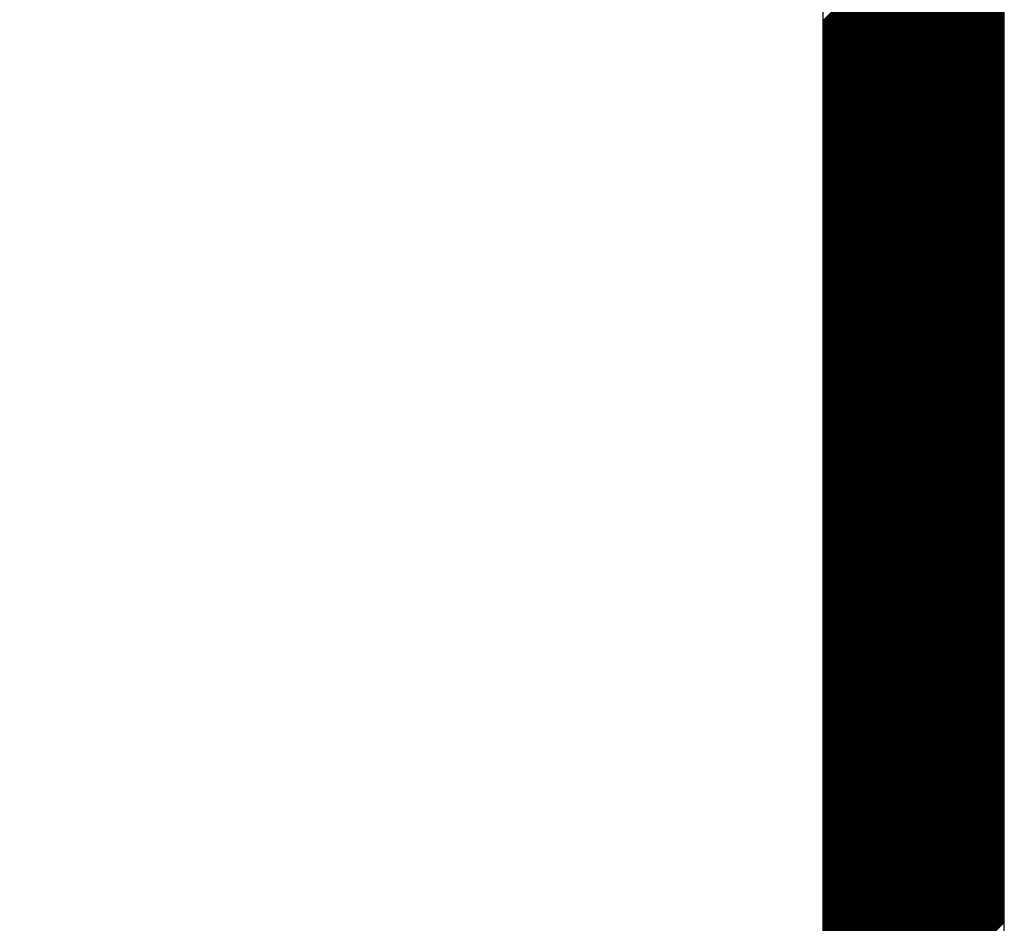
# Model space of a CAD drawing. Extents: x 3940905 to 4145695, y 925352 to 1109797.
# Tile 275 of 656: x 3980327 to 3980463, y 1098763 to 1098888. Entities that reach past the tile are written whole.
import ezdxf

# ---------------------------------------------------------------- set-up
doc = ezdxf.new("R2010")
doc.units = 0
doc.header["$LTSCALE"] = 750
doc.header["$MEASUREMENT"] = 0
doc.layers.add('CKD Equipments', color=252, linetype='CONTINUOUS', lineweight=0)

msp = doc.modelspace()

# ---------------------------------------------------------------- linework, layer by layer
at = {"layer": 'CKD Equipments', "lineweight": -2, "ltscale": 0.2}
for p, q in [((3980462.62, 1098638.33), (3980462.62, 1099123.33)), ((3980462.62, 1098638.33), (3980462.62, 1099123.33)), ((3980437.62, 1098749.46), (3980437.62, 1099098.33))]:
    msp.add_line(p, q, dxfattribs=at)
at = {"layer": 'CKD Equipments', "color": 43, "linetype": 'Continuous', "lineweight": -2, "ltscale": 0.2}
for p, q in [((3980437.62, 1098887.73), (3980462.62, 1098912.73)), ((3980437.62, 1098887.56), (3980462.62, 1098912.56)), ((3980437.62, 1098887.38), (3980462.62, 1098912.38)), ((3980437.62, 1098887.2), (3980462.62, 1098912.2)), ((3980437.62, 1098887.03), (3980462.62, 1098912.03)), ((3980437.62, 1098886.85), (3980462.62, 1098911.85)), ((3980437.62, 1098886.67), (3980462.62, 1098911.67)), ((3980437.62, 1098886.49), (3980462.62, 1098911.49)), ((3980437.62, 1098886.32), (3980462.62, 1098911.32)), ((3980437.62, 1098886.14), (3980462.62, 1098911.14)), ((3980437.62, 1098885.96), (3980462.62, 1098910.96)), ((3980437.62, 1098885.79), (3980462.62, 1098910.79)), ((3980437.62, 1098885.61), (3980462.62, 1098910.61)), ((3980437.62, 1098885.43), (3980462.62, 1098910.43)), ((3980437.62, 1098885.26), (3980462.62, 1098910.26)), ((3980437.62, 1098885.08), (3980462.62, 1098910.08)), ((3980437.62, 1098884.9), (3980462.62, 1098909.9)), ((3980437.62, 1098884.73), (3980462.62, 1098909.73)), ((3980437.62, 1098884.55), (3980462.62, 1098909.55)), ((3980437.62, 1098884.37), (3980462.62, 1098909.37)), ((3980437.62, 1098884.2), (3980462.62, 1098909.2)), ((3980437.62, 1098884.02), (3980462.62, 1098909.02)), ((3980437.62, 1098883.84), (3980462.62, 1098908.84)), ((3980437.62, 1098883.67), (3980462.62, 1098908.67)), ((3980437.62, 1098883.49), (3980462.62, 1098908.49)), ((3980437.62, 1098883.31), (3980462.62, 1098908.31)), ((3980437.62, 1098883.14), (3980462.62, 1098908.14)), ((3980437.62, 1098882.96), (3980462.62, 1098907.96)), ((3980437.62, 1098882.78), (3980462.62, 1098907.78)), ((3980437.62, 1098882.61), (3980462.62, 1098907.61)), ((3980437.62, 1098882.43), (3980462.62, 1098907.43)), ((3980437.62, 1098882.25), (3980462.62, 1098907.25)), ((3980437.62, 1098882.08), (3980462.62, 1098907.08)), ((3980437.62, 1098881.9), (3980462.62, 1098906.9)), ((3980437.62, 1098881.72), (3980462.62, 1098906.72)), ((3980437.62, 1098881.55), (3980462.62, 1098906.55)), ((3980437.62, 1098881.37), (3980462.62, 1098906.37)), ((3980437.62, 1098881.19), (3980462.62, 1098906.19)), ((3980437.62, 1098881.01), (3980462.62, 1098906.01)), ((3980437.62, 1098880.84), (3980462.62, 1098905.84)), ((3980437.62, 1098880.66), (3980462.62, 1098905.66)), ((3980437.62, 1098880.48), (3980462.62, 1098905.48)), ((3980437.62, 1098880.31), (3980462.62, 1098905.31)), ((3980437.62, 1098880.13), (3980462.62, 1098905.13)), ((3980437.62, 1098879.95), (3980462.62, 1098904.95)), ((3980437.62, 1098879.78), (3980462.62, 1098904.78)), ((3980437.62, 1098879.6), (3980462.62, 1098904.6)), ((3980437.62, 1098879.42), (3980462.62, 1098904.42)), ((3980437.62, 1098879.25), (3980462.62, 1098904.25)), ((3980437.62, 1098879.07), (3980462.62, 1098904.07)), ((3980437.62, 1098878.89), (3980462.62, 1098903.89)), ((3980437.62, 1098878.72), (3980462.62, 1098903.72)), ((3980437.62, 1098878.54), (3980462.62, 1098903.54)), ((3980437.62, 1098878.36), (3980462.62, 1098903.36)), ((3980437.62, 1098878.19), (3980462.62, 1098903.19)), ((3980437.62, 1098878.01), (3980462.62, 1098903.01)), ((3980437.62, 1098877.83), (3980462.62, 1098902.83)), ((3980437.62, 1098877.66), (3980462.62, 1098902.66)), ((3980437.62, 1098877.48), (3980462.62, 1098902.48)), ((3980437.62, 1098877.3), (3980462.62, 1098902.3)), ((3980437.62, 1098877.13), (3980462.62, 1098902.13)), ((3980437.62, 1098876.95), (3980462.62, 1098901.95)), ((3980437.62, 1098876.77), (3980462.62, 1098901.77)), ((3980437.62, 1098876.6), (3980462.62, 1098901.6)), ((3980437.62, 1098876.42), (3980462.62, 1098901.42)), ((3980437.62, 1098876.24), (3980462.62, 1098901.24)), ((3980437.62, 1098876.07), (3980462.62, 1098901.07)), ((3980437.62, 1098875.89), (3980462.62, 1098900.89)), ((3980437.62, 1098875.71), (3980462.62, 1098900.71)), ((3980437.62, 1098875.53), (3980462.62, 1098900.53)), ((3980437.62, 1098875.36), (3980462.62, 1098900.36)), ((3980437.62, 1098875.18), (3980462.62, 1098900.18)), ((3980437.62, 1098875), (3980462.62, 1098900)), ((3980437.62, 1098874.83), (3980462.62, 1098899.83)), ((3980437.62, 1098874.65), (3980462.62, 1098899.65)), ((3980437.62, 1098874.47), (3980462.62, 1098899.47)), ((3980437.62, 1098874.3), (3980462.62, 1098899.3)), ((3980437.62, 1098874.12), (3980462.62, 1098899.12)), ((3980437.62, 1098873.94), (3980462.62, 1098898.94)), ((3980437.62, 1098873.77), (3980462.62, 1098898.77)), ((3980437.62, 1098873.59), (3980462.62, 1098898.59)), ((3980437.62, 1098873.41), (3980462.62, 1098898.41)), ((3980437.62, 1098873.24), (3980462.62, 1098898.24)), ((3980437.62, 1098873.06), (3980462.62, 1098898.06)), ((3980437.62, 1098872.88), (3980462.62, 1098897.88)), ((3980437.62, 1098872.71), (3980462.62, 1098897.71)), ((3980437.62, 1098872.53), (3980462.62, 1098897.53)), ((3980437.62, 1098872.35), (3980462.62, 1098897.35)), ((3980437.62, 1098872.18), (3980462.62, 1098897.18)), ((3980437.62, 1098872), (3980462.62, 1098897)), ((3980437.62, 1098871.82), (3980462.62, 1098896.82)), ((3980437.62, 1098871.65), (3980462.62, 1098896.65)), ((3980437.62, 1098871.47), (3980462.62, 1098896.47)), ((3980437.62, 1098871.29), (3980462.62, 1098896.29)), ((3980437.62, 1098871.12), (3980462.62, 1098896.12)), ((3980437.62, 1098870.94), (3980462.62, 1098895.94)), ((3980437.62, 1098870.76), (3980462.62, 1098895.76)), ((3980437.62, 1098870.59), (3980462.62, 1098895.59)), ((3980437.62, 1098870.41), (3980462.62, 1098895.41)), ((3980437.62, 1098870.23), (3980462.62, 1098895.23)), ((3980437.62, 1098870.05), (3980462.62, 1098895.05)), ((3980437.62, 1098869.88), (3980462.62, 1098894.88)), ((3980437.62, 1098869.7), (3980462.62, 1098894.7)), ((3980437.62, 1098869.52), (3980462.62, 1098894.52)), ((3980437.62, 1098869.35), (3980462.62, 1098894.35)), ((3980437.62, 1098869.17), (3980462.62, 1098894.17)), ((3980437.62, 1098868.99), (3980462.62, 1098893.99)), ((3980437.62, 1098868.82), (3980462.62, 1098893.82)), ((3980437.62, 1098868.64), (3980462.62, 1098893.64)), ((3980437.62, 1098868.46), (3980462.62, 1098893.46)), ((3980437.62, 1098868.29), (3980462.62, 1098893.29)), ((3980437.62, 1098868.11), (3980462.62, 1098893.11)), ((3980437.62, 1098867.93), (3980462.62, 1098892.93)), ((3980437.62, 1098867.76), (3980462.62, 1098892.76)), ((3980437.62, 1098867.58), (3980462.62, 1098892.58)), ((3980437.62, 1098867.4), (3980462.62, 1098892.4)), ((3980437.62, 1098867.23), (3980462.62, 1098892.23)), ((3980437.62, 1098867.05), (3980462.62, 1098892.05)), ((3980437.62, 1098866.87), (3980462.62, 1098891.87)), ((3980437.62, 1098866.7), (3980462.62, 1098891.7)), ((3980437.62, 1098866.52), (3980462.62, 1098891.52)), ((3980437.62, 1098866.34), (3980462.62, 1098891.34)), ((3980437.62, 1098866.17), (3980462.62, 1098891.17)), ((3980437.62, 1098865.99), (3980462.62, 1098890.99)), ((3980437.62, 1098865.81), (3980462.62, 1098890.81)), ((3980437.62, 1098865.64), (3980462.62, 1098890.64)), ((3980437.62, 1098865.46), (3980462.62, 1098890.46)), ((3980437.62, 1098865.28), (3980462.62, 1098890.28)), ((3980437.62, 1098865.1), (3980462.62, 1098890.1)), ((3980437.62, 1098864.93), (3980462.62, 1098889.93)), ((3980437.62, 1098864.75), (3980462.62, 1098889.75)), ((3980437.62, 1098864.57), (3980462.62, 1098889.57)), ((3980437.62, 1098864.4), (3980462.62, 1098889.4)), ((3980437.62, 1098864.22), (3980462.62, 1098889.22)), ((3980437.62, 1098864.04), (3980462.62, 1098889.04)), ((3980437.62, 1098863.87), (3980462.62, 1098888.87)), ((3980437.62, 1098863.69), (3980462.62, 1098888.69)), ((3980437.62, 1098863.51), (3980462.62, 1098888.51)), ((3980437.62, 1098863.34), (3980462.62, 1098888.34)), ((3980437.62, 1098863.16), (3980462.62, 1098888.16)), ((3980437.62, 1098862.98), (3980462.62, 1098887.98)), ((3980437.62, 1098862.81), (3980462.62, 1098887.81)), ((3980437.62, 1098862.63), (3980462.62, 1098887.63)), ((3980437.62, 1098862.45), (3980462.62, 1098887.45)), ((3980437.62, 1098862.28), (3980462.62, 1098887.28)), ((3980437.62, 1098862.1), (3980462.62, 1098887.1)), ((3980437.62, 1098861.92), (3980462.62, 1098886.92)), ((3980437.62, 1098861.75), (3980462.62, 1098886.75)), ((3980437.62, 1098861.57), (3980462.62, 1098886.57)), ((3980437.62, 1098861.39), (3980462.62, 1098886.39)), ((3980437.62, 1098861.22), (3980462.62, 1098886.22)), ((3980437.62, 1098861.04), (3980462.62, 1098886.04)), ((3980437.62, 1098860.86), (3980462.62, 1098885.86)), ((3980437.62, 1098860.69), (3980462.62, 1098885.69)), ((3980437.62, 1098860.51), (3980462.62, 1098885.51)), ((3980437.62, 1098860.33), (3980462.62, 1098885.33)), ((3980437.62, 1098860.16), (3980462.62, 1098885.16)), ((3980437.62, 1098859.98), (3980462.62, 1098884.98)), ((3980437.62, 1098859.8), (3980462.62, 1098884.8)), ((3980437.62, 1098859.62), (3980462.62, 1098884.62)), ((3980437.62, 1098859.45), (3980462.62, 1098884.45)), ((3980437.62, 1098859.27), (3980462.62, 1098884.27)), ((3980437.62, 1098859.09), (3980462.62, 1098884.09)), ((3980437.62, 1098858.92), (3980462.62, 1098883.92)), ((3980437.62, 1098858.74), (3980462.62, 1098883.74)), ((3980437.62, 1098858.56), (3980462.62, 1098883.56)), ((3980437.62, 1098858.39), (3980462.62, 1098883.39)), ((3980437.62, 1098858.21), (3980462.62, 1098883.21)), ((3980437.62, 1098858.03), (3980462.62, 1098883.03)), ((3980437.62, 1098857.86), (3980462.62, 1098882.86)), ((3980437.62, 1098857.68), (3980462.62, 1098882.68)), ((3980437.62, 1098857.5), (3980462.62, 1098882.5)), ((3980437.62, 1098857.33), (3980462.62, 1098882.33)), ((3980437.62, 1098857.15), (3980462.62, 1098882.15)), ((3980437.62, 1098856.97), (3980462.62, 1098881.97)), ((3980437.62, 1098856.8), (3980462.62, 1098881.8)), ((3980437.62, 1098856.62), (3980462.62, 1098881.62)), ((3980437.62, 1098856.44), (3980462.62, 1098881.44)), ((3980437.62, 1098856.27), (3980462.62, 1098881.27)), ((3980437.62, 1098856.09), (3980462.62, 1098881.09)), ((3980437.62, 1098855.91), (3980462.62, 1098880.91)), ((3980437.62, 1098855.74), (3980462.62, 1098880.74)), ((3980437.62, 1098855.56), (3980462.62, 1098880.56)), ((3980437.62, 1098855.38), (3980462.62, 1098880.38)), ((3980437.62, 1098855.21), (3980462.62, 1098880.21)), ((3980437.62, 1098855.03), (3980462.62, 1098880.03)), ((3980437.62, 1098854.85), (3980462.62, 1098879.85)), ((3980437.62, 1098854.68), (3980462.62, 1098879.68)), ((3980437.62, 1098854.5), (3980462.62, 1098879.5)), ((3980437.62, 1098854.32), (3980462.62, 1098879.32)), ((3980437.62, 1098854.14), (3980462.62, 1098879.14)), ((3980437.62, 1098853.97), (3980462.62, 1098878.97)), ((3980437.62, 1098853.79), (3980462.62, 1098878.79)), ((3980437.62, 1098853.61), (3980462.62, 1098878.61)), ((3980437.62, 1098853.44), (3980462.62, 1098878.44)), ((3980437.62, 1098853.26), (3980462.62, 1098878.26)), ((3980437.62, 1098853.08), (3980462.62, 1098878.08)), ((3980437.62, 1098852.91), (3980462.62, 1098877.91)), ((3980437.62, 1098852.73), (3980462.62, 1098877.73)), ((3980437.62, 1098852.55), (3980462.62, 1098877.55)), ((3980437.62, 1098852.38), (3980462.62, 1098877.38)), ((3980437.62, 1098852.2), (3980462.62, 1098877.2)), ((3980437.62, 1098852.02), (3980462.62, 1098877.02)), ((3980437.62, 1098851.85), (3980462.62, 1098876.85)), ((3980437.62, 1098851.67), (3980462.62, 1098876.67)), ((3980437.62, 1098851.49), (3980462.62, 1098876.49)), ((3980437.62, 1098851.32), (3980462.62, 1098876.32)), ((3980437.62, 1098851.14), (3980462.62, 1098876.14)), ((3980437.62, 1098850.96), (3980462.62, 1098875.96)), ((3980437.62, 1098850.79), (3980462.62, 1098875.79)), ((3980437.62, 1098850.61), (3980462.62, 1098875.61)), ((3980437.62, 1098850.43), (3980462.62, 1098875.43)), ((3980437.62, 1098850.26), (3980462.62, 1098875.26)), ((3980437.62, 1098850.08), (3980462.62, 1098875.08)), ((3980437.62, 1098849.9), (3980462.62, 1098874.9)), ((3980437.62, 1098849.73), (3980462.62, 1098874.73)), ((3980437.62, 1098849.55), (3980462.62, 1098874.55)), ((3980437.62, 1098849.37), (3980462.62, 1098874.37)), ((3980437.62, 1098849.2), (3980462.62, 1098874.2)), ((3980437.62, 1098849.02), (3980462.62, 1098874.02)), ((3980437.62, 1098848.84), (3980462.62, 1098873.84)), ((3980437.62, 1098848.66), (3980462.62, 1098873.66)), ((3980437.62, 1098848.49), (3980462.62, 1098873.49)), ((3980437.62, 1098848.31), (3980462.62, 1098873.31)), ((3980437.62, 1098848.13), (3980462.62, 1098873.13)), ((3980437.62, 1098847.96), (3980462.62, 1098872.96)), ((3980437.62, 1098847.78), (3980462.62, 1098872.78)), ((3980437.62, 1098847.6), (3980462.62, 1098872.6)), ((3980437.62, 1098847.43), (3980462.62, 1098872.43)), ((3980437.62, 1098847.25), (3980462.62, 1098872.25)), ((3980437.62, 1098847.07), (3980462.62, 1098872.07)), ((3980437.62, 1098846.9), (3980462.62, 1098871.9)), ((3980437.62, 1098846.72), (3980462.62, 1098871.72)), ((3980437.62, 1098846.54), (3980462.62, 1098871.54)), ((3980437.62, 1098846.37), (3980462.62, 1098871.37)), ((3980437.62, 1098846.19), (3980462.62, 1098871.19)), ((3980437.62, 1098846.01), (3980462.62, 1098871.01)), ((3980437.62, 1098845.84), (3980462.62, 1098870.84)), ((3980437.62, 1098845.66), (3980462.62, 1098870.66)), ((3980437.62, 1098845.48), (3980462.62, 1098870.48)), ((3980437.62, 1098845.31), (3980462.62, 1098870.31)), ((3980437.62, 1098845.13), (3980462.62, 1098870.13)), ((3980437.62, 1098844.95), (3980462.62, 1098869.95)), ((3980437.62, 1098844.78), (3980462.62, 1098869.78)), ((3980437.62, 1098844.6), (3980462.62, 1098869.6)), ((3980437.62, 1098844.42), (3980462.62, 1098869.42)), ((3980437.62, 1098844.25), (3980462.62, 1098869.25)), ((3980437.62, 1098844.07), (3980462.62, 1098869.07)), ((3980437.62, 1098843.89), (3980462.62, 1098868.89)), ((3980437.62, 1098843.71), (3980462.62, 1098868.71)), ((3980437.62, 1098843.54), (3980462.62, 1098868.54)), ((3980437.62, 1098843.36), (3980462.62, 1098868.36)), ((3980437.62, 1098843.18), (3980462.62, 1098868.18)), ((3980437.62, 1098843.01), (3980462.62, 1098868.01)), ((3980437.62, 1098842.83), (3980462.62, 1098867.83)), ((3980437.62, 1098842.65), (3980462.62, 1098867.65)), ((3980437.62, 1098842.48), (3980462.62, 1098867.48)), ((3980437.62, 1098842.3), (3980462.62, 1098867.3)), ((3980437.62, 1098842.12), (3980462.62, 1098867.12)), ((3980437.62, 1098841.95), (3980462.62, 1098866.95)), ((3980437.62, 1098841.77), (3980462.62, 1098866.77)), ((3980437.62, 1098841.59), (3980462.62, 1098866.59)), ((3980437.62, 1098841.42), (3980462.62, 1098866.42)), ((3980437.62, 1098841.24), (3980462.62, 1098866.24)), ((3980437.62, 1098841.06), (3980462.62, 1098866.06)), ((3980437.62, 1098840.89), (3980462.62, 1098865.89)), ((3980437.62, 1098840.71), (3980462.62, 1098865.71)), ((3980437.62, 1098840.53), (3980462.62, 1098865.53)), ((3980437.62, 1098840.36), (3980462.62, 1098865.36)), ((3980437.62, 1098840.18), (3980462.62, 1098865.18)), ((3980437.62, 1098840), (3980462.62, 1098865)), ((3980437.62, 1098839.83), (3980462.62, 1098864.83)), ((3980437.62, 1098839.65), (3980462.62, 1098864.65)), ((3980437.62, 1098839.47), (3980462.62, 1098864.47)), ((3980437.62, 1098839.3), (3980462.62, 1098864.3)), ((3980437.62, 1098839.12), (3980462.62, 1098864.12)), ((3980437.62, 1098838.94), (3980462.62, 1098863.94)), ((3980437.62, 1098838.77), (3980462.62, 1098863.77)), ((3980437.62, 1098838.59), (3980462.62, 1098863.59)), ((3980437.62, 1098838.41), (3980462.62, 1098863.41)), ((3980437.62, 1098838.23), (3980462.62, 1098863.23)), ((3980437.62, 1098838.06), (3980462.62, 1098863.06)), ((3980437.62, 1098837.88), (3980462.62, 1098862.88)), ((3980437.62, 1098837.7), (3980462.62, 1098862.7)), ((3980437.62, 1098837.53), (3980462.62, 1098862.53)), ((3980437.62, 1098837.35), (3980462.62, 1098862.35)), ((3980437.62, 1098837.17), (3980462.62, 1098862.17)), ((3980437.62, 1098837), (3980462.62, 1098862)), ((3980437.62, 1098836.82), (3980462.62, 1098861.82)), ((3980437.62, 1098836.64), (3980462.62, 1098861.64)), ((3980437.62, 1098836.47), (3980462.62, 1098861.47)), ((3980437.62, 1098836.29), (3980462.62, 1098861.29)), ((3980437.62, 1098836.11), (3980462.62, 1098861.11)), ((3980437.62, 1098835.94), (3980462.62, 1098860.94)), ((3980437.62, 1098835.76), (3980462.62, 1098860.76)), ((3980437.62, 1098835.58), (3980462.62, 1098860.58)), ((3980437.62, 1098835.41), (3980462.62, 1098860.41)), ((3980437.62, 1098835.23), (3980462.62, 1098860.23)), ((3980437.62, 1098835.05), (3980462.62, 1098860.05)), ((3980437.62, 1098834.88), (3980462.62, 1098859.88)), ((3980437.62, 1098834.7), (3980462.62, 1098859.7)), ((3980437.62, 1098834.52), (3980462.62, 1098859.52)), ((3980437.62, 1098834.35), (3980462.62, 1098859.35)), ((3980437.62, 1098834.17), (3980462.62, 1098859.17)), ((3980437.62, 1098833.99), (3980462.62, 1098858.99)), ((3980437.62, 1098833.82), (3980462.62, 1098858.82)), ((3980437.62, 1098833.64), (3980462.62, 1098858.64)), ((3980437.62, 1098833.46), (3980462.62, 1098858.46)), ((3980437.62, 1098833.29), (3980462.62, 1098858.29)), ((3980437.62, 1098833.11), (3980462.62, 1098858.11)), ((3980437.62, 1098832.93), (3980462.62, 1098857.93)), ((3980437.62, 1098832.75), (3980462.62, 1098857.75)), ((3980437.62, 1098832.58), (3980462.62, 1098857.58)), ((3980437.62, 1098832.4), (3980462.62, 1098857.4)), ((3980437.62, 1098832.22), (3980462.62, 1098857.22)), ((3980437.62, 1098832.05), (3980462.62, 1098857.05)), ((3980437.62, 1098831.87), (3980462.62, 1098856.87)), ((3980437.62, 1098831.69), (3980462.62, 1098856.69)), ((3980437.62, 1098831.52), (3980462.62, 1098856.52)), ((3980437.62, 1098831.34), (3980462.62, 1098856.34)), ((3980437.62, 1098831.16), (3980462.62, 1098856.16)), ((3980437.62, 1098830.99), (3980462.62, 1098855.99)), ((3980437.62, 1098830.81), (3980462.62, 1098855.81)), ((3980437.62, 1098830.63), (3980462.62, 1098855.63)), ((3980437.62, 1098830.46), (3980462.62, 1098855.46)), ((3980437.62, 1098830.28), (3980462.62, 1098855.28)), ((3980437.62, 1098830.1), (3980462.62, 1098855.1)), ((3980437.62, 1098829.93), (3980462.62, 1098854.93)), ((3980437.62, 1098829.75), (3980462.62, 1098854.75)), ((3980437.62, 1098829.57), (3980462.62, 1098854.57)), ((3980437.62, 1098829.4), (3980462.62, 1098854.4)), ((3980437.62, 1098829.22), (3980462.62, 1098854.22)), ((3980437.62, 1098829.04), (3980462.62, 1098854.04)), ((3980437.62, 1098828.87), (3980462.62, 1098853.87)), ((3980437.62, 1098828.69), (3980462.62, 1098853.69)), ((3980437.62, 1098828.51), (3980462.62, 1098853.51)), ((3980437.62, 1098828.34), (3980462.62, 1098853.34)), ((3980437.62, 1098828.16), (3980462.62, 1098853.16)), ((3980437.62, 1098827.98), (3980462.62, 1098852.98)), ((3980437.62, 1098827.81), (3980462.62, 1098852.81)), ((3980437.62, 1098827.63), (3980462.62, 1098852.63)), ((3980437.62, 1098827.45), (3980462.62, 1098852.45)), ((3980437.62, 1098827.27), (3980462.62, 1098852.27)), ((3980437.62, 1098827.1), (3980462.62, 1098852.1)), ((3980437.62, 1098826.92), (3980462.62, 1098851.92)), ((3980437.62, 1098826.74), (3980462.62, 1098851.74)), ((3980437.62, 1098826.57), (3980462.62, 1098851.57)), ((3980437.62, 1098826.39), (3980462.62, 1098851.39)), ((3980437.62, 1098826.21), (3980462.62, 1098851.21)), ((3980437.62, 1098826.04), (3980462.62, 1098851.04)), ((3980437.62, 1098825.86), (3980462.62, 1098850.86)), ((3980437.62, 1098825.68), (3980462.62, 1098850.68)), ((3980437.62, 1098825.51), (3980462.62, 1098850.51)), ((3980437.62, 1098825.33), (3980462.62, 1098850.33)), ((3980437.62, 1098825.15), (3980462.62, 1098850.15)), ((3980437.62, 1098824.98), (3980462.62, 1098849.98)), ((3980437.62, 1098824.8), (3980462.62, 1098849.8)), ((3980437.62, 1098824.62), (3980462.62, 1098849.62)), ((3980437.62, 1098824.45), (3980462.62, 1098849.45)), ((3980437.62, 1098824.27), (3980462.62, 1098849.27)), ((3980437.62, 1098824.09), (3980462.62, 1098849.09)), ((3980437.62, 1098823.92), (3980462.62, 1098848.92)), ((3980437.62, 1098823.74), (3980462.62, 1098848.74)), ((3980437.62, 1098823.56), (3980462.62, 1098848.56)), ((3980437.62, 1098823.39), (3980462.62, 1098848.39)), ((3980437.62, 1098823.21), (3980462.62, 1098848.21)), ((3980437.62, 1098823.03), (3980462.62, 1098848.03)), ((3980437.62, 1098822.86), (3980462.62, 1098847.86)), ((3980437.62, 1098822.68), (3980462.62, 1098847.68)), ((3980437.62, 1098822.5), (3980462.62, 1098847.5)), ((3980437.62, 1098822.32), (3980462.62, 1098847.32)), ((3980437.62, 1098822.15), (3980462.62, 1098847.15)), ((3980437.62, 1098821.97), (3980462.62, 1098846.97)), ((3980437.62, 1098821.79), (3980462.62, 1098846.79)), ((3980437.62, 1098821.62), (3980462.62, 1098846.62)), ((3980437.62, 1098821.44), (3980462.62, 1098846.44)), ((3980437.62, 1098821.26), (3980462.62, 1098846.26)), ((3980437.62, 1098821.09), (3980462.62, 1098846.09)), ((3980437.62, 1098820.91), (3980462.62, 1098845.91)), ((3980437.62, 1098820.73), (3980462.62, 1098845.73)), ((3980437.62, 1098820.56), (3980462.62, 1098845.56)), ((3980437.62, 1098820.38), (3980462.62, 1098845.38)), ((3980437.62, 1098820.2), (3980462.62, 1098845.2)), ((3980437.62, 1098820.03), (3980462.62, 1098845.03)), ((3980437.62, 1098819.85), (3980462.62, 1098844.85)), ((3980437.62, 1098819.67), (3980462.62, 1098844.67)), ((3980437.62, 1098819.5), (3980462.62, 1098844.5)), ((3980437.62, 1098819.32), (3980462.62, 1098844.32)), ((3980437.62, 1098819.14), (3980462.62, 1098844.14)), ((3980437.62, 1098818.97), (3980462.62, 1098843.97)), ((3980437.62, 1098818.79), (3980462.62, 1098843.79)), ((3980437.62, 1098818.61), (3980462.62, 1098843.61)), ((3980437.62, 1098818.44), (3980462.62, 1098843.44)), ((3980437.62, 1098818.26), (3980462.62, 1098843.26)), ((3980437.62, 1098818.08), (3980462.62, 1098843.08)), ((3980437.62, 1098817.91), (3980462.62, 1098842.91)), ((3980437.62, 1098817.73), (3980462.62, 1098842.73)), ((3980437.62, 1098817.55), (3980462.62, 1098842.55)), ((3980437.62, 1098817.38), (3980462.62, 1098842.38)), ((3980437.62, 1098817.2), (3980462.62, 1098842.2)), ((3980437.62, 1098817.02), (3980462.62, 1098842.02)), ((3980437.62, 1098816.84), (3980462.62, 1098841.84)), ((3980437.62, 1098816.67), (3980462.62, 1098841.67)), ((3980437.62, 1098816.49), (3980462.62, 1098841.49)), ((3980437.62, 1098816.31), (3980462.62, 1098841.31)), ((3980437.62, 1098816.14), (3980462.62, 1098841.14)), ((3980437.62, 1098815.96), (3980462.62, 1098840.96)), ((3980437.62, 1098815.78), (3980462.62, 1098840.78)), ((3980437.62, 1098815.61), (3980462.62, 1098840.61)), ((3980437.62, 1098815.43), (3980462.62, 1098840.43)), ((3980437.62, 1098815.25), (3980462.62, 1098840.25)), ((3980437.62, 1098815.08), (3980462.62, 1098840.08)), ((3980437.62, 1098814.9), (3980462.62, 1098839.9)), ((3980437.62, 1098814.72), (3980462.62, 1098839.72)), ((3980437.62, 1098814.55), (3980462.62, 1098839.55)), ((3980437.62, 1098814.37), (3980462.62, 1098839.37)), ((3980437.62, 1098814.19), (3980462.62, 1098839.19)), ((3980437.62, 1098814.02), (3980462.62, 1098839.02)), ((3980437.62, 1098813.84), (3980462.62, 1098838.84)), ((3980437.62, 1098813.66), (3980462.62, 1098838.66)), ((3980437.62, 1098813.49), (3980462.62, 1098838.49)), ((3980437.62, 1098813.31), (3980462.62, 1098838.31)), ((3980437.62, 1098813.13), (3980462.62, 1098838.13)), ((3980437.62, 1098812.96), (3980462.62, 1098837.96)), ((3980437.62, 1098812.78), (3980462.62, 1098837.78)), ((3980437.62, 1098812.6), (3980462.62, 1098837.6)), ((3980437.62, 1098812.43), (3980462.62, 1098837.43)), ((3980437.62, 1098812.25), (3980462.62, 1098837.25)), ((3980437.62, 1098812.07), (3980462.62, 1098837.07)), ((3980437.62, 1098811.9), (3980462.62, 1098836.9)), ((3980437.62, 1098811.72), (3980462.62, 1098836.72)), ((3980437.62, 1098811.54), (3980462.62, 1098836.54)), ((3980437.62, 1098811.36), (3980462.62, 1098836.36)), ((3980437.62, 1098811.19), (3980462.62, 1098836.19)), ((3980437.62, 1098811.01), (3980462.62, 1098836.01)), ((3980437.62, 1098810.83), (3980462.62, 1098835.83)), ((3980437.62, 1098810.66), (3980462.62, 1098835.66)), ((3980437.62, 1098810.48), (3980462.62, 1098835.48)), ((3980437.62, 1098810.3), (3980462.62, 1098835.3)), ((3980437.62, 1098810.13), (3980462.62, 1098835.13)), ((3980437.62, 1098809.95), (3980462.62, 1098834.95)), ((3980437.62, 1098809.77), (3980462.62, 1098834.77)), ((3980437.62, 1098809.6), (3980462.62, 1098834.6)), ((3980437.62, 1098809.42), (3980462.62, 1098834.42)), ((3980437.62, 1098809.24), (3980462.62, 1098834.24)), ((3980437.62, 1098809.07), (3980462.62, 1098834.07)), ((3980437.62, 1098808.89), (3980462.62, 1098833.89)), ((3980437.62, 1098808.71), (3980462.62, 1098833.71)), ((3980437.62, 1098808.54), (3980462.62, 1098833.54)), ((3980437.62, 1098808.36), (3980462.62, 1098833.36)), ((3980437.62, 1098808.18), (3980462.62, 1098833.18)), ((3980437.62, 1098808.01), (3980462.62, 1098833.01)), ((3980437.62, 1098807.83), (3980462.62, 1098832.83)), ((3980437.62, 1098807.65), (3980462.62, 1098832.65)), ((3980437.62, 1098807.48), (3980462.62, 1098832.48)), ((3980437.62, 1098807.3), (3980462.62, 1098832.3)), ((3980437.62, 1098807.12), (3980462.62, 1098832.12)), ((3980437.62, 1098806.95), (3980462.62, 1098831.95)), ((3980437.62, 1098806.77), (3980462.62, 1098831.77)), ((3980437.62, 1098806.59), (3980462.62, 1098831.59)), ((3980437.62, 1098806.42), (3980462.62, 1098831.42)), ((3980437.62, 1098806.24), (3980462.62, 1098831.24)), ((3980437.62, 1098806.06), (3980462.62, 1098831.06)), ((3980437.62, 1098805.88), (3980462.62, 1098830.88)), ((3980437.62, 1098805.71), (3980462.62, 1098830.71)), ((3980437.62, 1098805.53), (3980462.62, 1098830.53)), ((3980437.62, 1098805.35), (3980462.62, 1098830.35)), ((3980437.62, 1098805.18), (3980462.62, 1098830.18)), ((3980437.62, 1098805), (3980462.62, 1098830)), ((3980437.62, 1098804.82), (3980462.62, 1098829.82)), ((3980437.62, 1098804.65), (3980462.62, 1098829.65)), ((3980437.62, 1098804.47), (3980462.62, 1098829.47)), ((3980437.62, 1098804.29), (3980462.62, 1098829.29)), ((3980437.62, 1098804.12), (3980462.62, 1098829.12)), ((3980437.62, 1098803.94), (3980462.62, 1098828.94)), ((3980437.62, 1098803.76), (3980462.62, 1098828.76)), ((3980437.62, 1098803.59), (3980462.62, 1098828.59)), ((3980437.62, 1098803.41), (3980462.62, 1098828.41)), ((3980437.62, 1098803.23), (3980462.62, 1098828.23)), ((3980437.62, 1098803.06), (3980462.62, 1098828.06)), ((3980437.62, 1098802.88), (3980462.62, 1098827.88)), ((3980437.62, 1098802.7), (3980462.62, 1098827.7)), ((3980437.62, 1098802.53), (3980462.62, 1098827.53)), ((3980437.62, 1098802.35), (3980462.62, 1098827.35)), ((3980437.62, 1098802.17), (3980462.62, 1098827.17)), ((3980437.62, 1098802), (3980462.62, 1098827)), ((3980437.62, 1098801.82), (3980462.62, 1098826.82)), ((3980437.62, 1098801.64), (3980462.62, 1098826.64)), ((3980437.62, 1098801.47), (3980462.62, 1098826.47)), ((3980437.62, 1098801.29), (3980462.62, 1098826.29)), ((3980437.62, 1098801.11), (3980462.62, 1098826.11)), ((3980437.62, 1098800.94), (3980462.62, 1098825.94)), ((3980437.62, 1098800.76), (3980462.62, 1098825.76)), ((3980437.62, 1098800.58), (3980462.62, 1098825.58)), ((3980437.62, 1098800.4), (3980462.62, 1098825.4)), ((3980437.62, 1098800.23), (3980462.62, 1098825.23)), ((3980437.62, 1098800.05), (3980462.62, 1098825.05)), ((3980437.62, 1098799.87), (3980462.62, 1098824.87)), ((3980437.62, 1098799.7), (3980462.62, 1098824.7)), ((3980437.62, 1098799.52), (3980462.62, 1098824.52)), ((3980437.62, 1098799.34), (3980462.62, 1098824.34)), ((3980437.62, 1098799.17), (3980462.62, 1098824.17)), ((3980437.62, 1098798.99), (3980462.62, 1098823.99)), ((3980437.62, 1098798.81), (3980462.62, 1098823.81)), ((3980437.62, 1098798.64), (3980462.62, 1098823.64)), ((3980437.62, 1098798.46), (3980462.62, 1098823.46)), ((3980437.62, 1098798.28), (3980462.62, 1098823.28)), ((3980437.62, 1098798.11), (3980462.62, 1098823.11)), ((3980437.62, 1098797.93), (3980462.62, 1098822.93)), ((3980437.62, 1098797.75), (3980462.62, 1098822.75)), ((3980437.62, 1098797.58), (3980462.62, 1098822.58)), ((3980437.62, 1098797.4), (3980462.62, 1098822.4)), ((3980437.62, 1098797.22), (3980462.62, 1098822.22)), ((3980437.62, 1098797.05), (3980462.62, 1098822.05)), ((3980437.62, 1098796.87), (3980462.62, 1098821.87)), ((3980437.62, 1098796.69), (3980462.62, 1098821.69)), ((3980437.62, 1098796.52), (3980462.62, 1098821.52)), ((3980437.62, 1098796.34), (3980462.62, 1098821.34)), ((3980437.62, 1098796.16), (3980462.62, 1098821.16)), ((3980437.62, 1098795.99), (3980462.62, 1098820.99)), ((3980437.62, 1098795.81), (3980462.62, 1098820.81)), ((3980437.62, 1098795.63), (3980462.62, 1098820.63)), ((3980437.62, 1098795.45), (3980462.62, 1098820.45)), ((3980437.62, 1098795.28), (3980462.62, 1098820.28)), ((3980437.62, 1098795.1), (3980462.62, 1098820.1)), ((3980437.62, 1098794.92), (3980462.62, 1098819.92)), ((3980437.62, 1098794.75), (3980462.62, 1098819.75)), ((3980437.62, 1098794.57), (3980462.62, 1098819.57)), ((3980437.62, 1098794.39), (3980462.62, 1098819.39)), ((3980437.62, 1098794.22), (3980462.62, 1098819.22)), ((3980437.62, 1098794.04), (3980462.62, 1098819.04)), ((3980437.62, 1098793.86), (3980462.62, 1098818.86)), ((3980437.62, 1098793.69), (3980462.62, 1098818.69)), ((3980437.62, 1098793.51), (3980462.62, 1098818.51)), ((3980437.62, 1098793.33), (3980462.62, 1098818.33)), ((3980437.62, 1098793.16), (3980462.62, 1098818.16)), ((3980437.62, 1098792.98), (3980462.62, 1098817.98)), ((3980437.62, 1098792.8), (3980462.62, 1098817.8)), ((3980437.62, 1098792.63), (3980462.62, 1098817.63)), ((3980437.62, 1098792.45), (3980462.62, 1098817.45)), ((3980437.62, 1098792.27), (3980462.62, 1098817.27)), ((3980437.62, 1098792.1), (3980462.62, 1098817.1)), ((3980437.62, 1098791.92), (3980462.62, 1098816.92)), ((3980437.62, 1098791.74), (3980462.62, 1098816.74)), ((3980437.62, 1098791.57), (3980462.62, 1098816.57)), ((3980437.62, 1098791.39), (3980462.62, 1098816.39)), ((3980437.62, 1098791.21), (3980462.62, 1098816.21)), ((3980437.62, 1098791.04), (3980462.62, 1098816.04)), ((3980437.62, 1098790.86), (3980462.62, 1098815.86)), ((3980437.62, 1098790.68), (3980462.62, 1098815.68)), ((3980437.62, 1098790.51), (3980462.62, 1098815.51)), ((3980437.62, 1098790.33), (3980462.62, 1098815.33)), ((3980437.62, 1098790.15), (3980462.62, 1098815.15)), ((3980437.62, 1098789.97), (3980462.62, 1098814.97)), ((3980437.62, 1098789.8), (3980462.62, 1098814.8)), ((3980437.62, 1098789.62), (3980462.62, 1098814.62)), ((3980437.62, 1098789.44), (3980462.62, 1098814.44)), ((3980437.62, 1098789.27), (3980462.62, 1098814.27)), ((3980437.62, 1098789.09), (3980462.62, 1098814.09)), ((3980437.62, 1098788.91), (3980462.62, 1098813.91)), ((3980437.62, 1098788.74), (3980462.62, 1098813.74)), ((3980437.62, 1098788.56), (3980462.62, 1098813.56)), ((3980437.62, 1098788.38), (3980462.62, 1098813.38)), ((3980437.62, 1098788.21), (3980462.62, 1098813.21)), ((3980437.62, 1098788.03), (3980462.62, 1098813.03)), ((3980437.62, 1098787.85), (3980462.62, 1098812.85)), ((3980437.62, 1098787.68), (3980462.62, 1098812.68)), ((3980437.62, 1098787.5), (3980462.62, 1098812.5)), ((3980437.62, 1098787.32), (3980462.62, 1098812.32)), ((3980437.62, 1098787.15), (3980462.62, 1098812.15)), ((3980437.62, 1098786.97), (3980462.62, 1098811.97)), ((3980437.62, 1098786.79), (3980462.62, 1098811.79)), ((3980437.62, 1098786.62), (3980462.62, 1098811.62)), ((3980437.62, 1098786.44), (3980462.62, 1098811.44)), ((3980437.62, 1098786.26), (3980462.62, 1098811.26)), ((3980437.62, 1098786.09), (3980462.62, 1098811.09)), ((3980437.62, 1098785.91), (3980462.62, 1098810.91)), ((3980437.62, 1098785.73), (3980462.62, 1098810.73)), ((3980437.62, 1098785.56), (3980462.62, 1098810.56)), ((3980437.62, 1098785.38), (3980462.62, 1098810.38)), ((3980437.62, 1098785.2), (3980462.62, 1098810.2)), ((3980437.62, 1098785.03), (3980462.62, 1098810.03)), ((3980437.62, 1098784.85), (3980462.62, 1098809.85)), ((3980437.62, 1098784.67), (3980462.62, 1098809.67)), ((3980437.62, 1098784.49), (3980462.62, 1098809.49)), ((3980437.62, 1098784.32), (3980462.62, 1098809.32)), ((3980437.62, 1098784.14), (3980462.62, 1098809.14)), ((3980437.62, 1098783.96), (3980462.62, 1098808.96)), ((3980437.62, 1098783.79), (3980462.62, 1098808.79)), ((3980437.62, 1098783.61), (3980462.62, 1098808.61)), ((3980437.62, 1098783.43), (3980462.62, 1098808.43)), ((3980437.62, 1098783.26), (3980462.62, 1098808.26)), ((3980437.62, 1098783.08), (3980462.62, 1098808.08)), ((3980437.62, 1098782.9), (3980462.62, 1098807.9)), ((3980437.62, 1098782.73), (3980462.62, 1098807.73)), ((3980437.62, 1098782.55), (3980462.62, 1098807.55)), ((3980437.62, 1098782.37), (3980462.62, 1098807.37)), ((3980437.62, 1098782.2), (3980462.62, 1098807.2)), ((3980437.62, 1098782.02), (3980462.62, 1098807.02)), ((3980437.62, 1098781.84), (3980462.62, 1098806.84)), ((3980437.62, 1098781.67), (3980462.62, 1098806.67)), ((3980437.62, 1098781.49), (3980462.62, 1098806.49)), ((3980437.62, 1098781.31), (3980462.62, 1098806.31)), ((3980437.62, 1098781.14), (3980462.62, 1098806.14)), ((3980437.62, 1098780.96), (3980462.62, 1098805.96)), ((3980437.62, 1098780.78), (3980462.62, 1098805.78)), ((3980437.62, 1098780.61), (3980462.62, 1098805.61)), ((3980437.62, 1098780.43), (3980462.62, 1098805.43)), ((3980437.62, 1098780.25), (3980462.62, 1098805.25)), ((3980437.62, 1098780.08), (3980462.62, 1098805.08)), ((3980437.62, 1098779.9), (3980462.62, 1098804.9)), ((3980437.62, 1098779.72), (3980462.62, 1098804.72)), ((3980437.62, 1098779.55), (3980462.62, 1098804.55)), ((3980437.62, 1098779.37), (3980462.62, 1098804.37)), ((3980437.62, 1098779.19), (3980462.62, 1098804.19)), ((3980437.62, 1098779.01), (3980462.62, 1098804.01)), ((3980437.62, 1098778.84), (3980462.62, 1098803.84)), ((3980437.62, 1098778.66), (3980462.62, 1098803.66)), ((3980437.62, 1098778.48), (3980462.62, 1098803.48)), ((3980437.62, 1098778.31), (3980462.62, 1098803.31)), ((3980437.62, 1098778.13), (3980462.62, 1098803.13)), ((3980437.62, 1098777.95), (3980462.62, 1098802.95)), ((3980437.62, 1098777.78), (3980462.62, 1098802.78)), ((3980437.62, 1098777.6), (3980462.62, 1098802.6)), ((3980437.62, 1098777.42), (3980462.62, 1098802.42)), ((3980437.62, 1098777.25), (3980462.62, 1098802.25)), ((3980437.62, 1098777.07), (3980462.62, 1098802.07)), ((3980437.62, 1098776.89), (3980462.62, 1098801.89)), ((3980437.62, 1098776.72), (3980462.62, 1098801.72)), ((3980437.62, 1098776.54), (3980462.62, 1098801.54)), ((3980437.62, 1098776.36), (3980462.62, 1098801.36)), ((3980437.62, 1098776.19), (3980462.62, 1098801.19)), ((3980437.62, 1098776.01), (3980462.62, 1098801.01)), ((3980437.62, 1098775.83), (3980462.62, 1098800.83)), ((3980437.62, 1098775.66), (3980462.62, 1098800.66)), ((3980437.62, 1098775.48), (3980462.62, 1098800.48)), ((3980437.62, 1098775.3), (3980462.62, 1098800.3)), ((3980437.62, 1098775.13), (3980462.62, 1098800.13)), ((3980437.62, 1098774.95), (3980462.62, 1098799.95)), ((3980437.62, 1098774.77), (3980462.62, 1098799.77)), ((3980437.62, 1098774.6), (3980462.62, 1098799.6)), ((3980437.62, 1098774.42), (3980462.62, 1098799.42)), ((3980437.62, 1098774.24), (3980462.62, 1098799.24)), ((3980437.62, 1098774.06), (3980462.62, 1098799.06)), ((3980437.62, 1098773.89), (3980462.62, 1098798.89)), ((3980437.62, 1098773.71), (3980462.62, 1098798.71)), ((3980437.62, 1098773.53), (3980462.62, 1098798.53)), ((3980437.62, 1098773.36), (3980462.62, 1098798.36)), ((3980437.62, 1098773.18), (3980462.62, 1098798.18)), ((3980437.62, 1098773), (3980462.62, 1098798)), ((3980437.62, 1098772.83), (3980462.62, 1098797.83)), ((3980437.62, 1098772.65), (3980462.62, 1098797.65)), ((3980437.62, 1098772.47), (3980462.62, 1098797.47)), ((3980437.62, 1098772.3), (3980462.62, 1098797.3)), ((3980437.62, 1098772.12), (3980462.62, 1098797.12)), ((3980437.62, 1098771.94), (3980462.62, 1098796.94)), ((3980437.62, 1098771.77), (3980462.62, 1098796.77)), ((3980437.62, 1098771.59), (3980462.62, 1098796.59)), ((3980437.62, 1098771.41), (3980462.62, 1098796.41)), ((3980437.62, 1098771.24), (3980462.62, 1098796.24)), ((3980437.62, 1098771.06), (3980462.62, 1098796.06)), ((3980437.62, 1098770.88), (3980462.62, 1098795.88)), ((3980437.62, 1098770.71), (3980462.62, 1098795.71)), ((3980437.62, 1098770.53), (3980462.62, 1098795.53)), ((3980437.62, 1098770.35), (3980462.62, 1098795.35)), ((3980437.62, 1098770.18), (3980462.62, 1098795.18)), ((3980437.62, 1098770), (3980462.62, 1098795)), ((3980437.62, 1098769.82), (3980462.62, 1098794.82)), ((3980437.62, 1098769.65), (3980462.62, 1098794.65)), ((3980437.62, 1098769.47), (3980462.62, 1098794.47)), ((3980437.62, 1098769.29), (3980462.62, 1098794.29)), ((3980437.62, 1098769.12), (3980462.62, 1098794.12)), ((3980437.62, 1098768.94), (3980462.62, 1098793.94)), ((3980437.62, 1098768.76), (3980462.62, 1098793.76)), ((3980437.62, 1098768.58), (3980462.62, 1098793.58)), ((3980437.62, 1098768.41), (3980462.62, 1098793.41)), ((3980437.62, 1098768.23), (3980462.62, 1098793.23)), ((3980437.62, 1098768.05), (3980462.62, 1098793.05)), ((3980437.62, 1098767.88), (3980462.62, 1098792.88)), ((3980437.62, 1098767.7), (3980462.62, 1098792.7)), ((3980437.62, 1098767.52), (3980462.62, 1098792.52)), ((3980437.62, 1098767.35), (3980462.62, 1098792.35)), ((3980437.62, 1098767.17), (3980462.62, 1098792.17)), ((3980437.62, 1098766.99), (3980462.62, 1098791.99)), ((3980437.62, 1098766.82), (3980462.62, 1098791.82)), ((3980437.62, 1098766.64), (3980462.62, 1098791.64)), ((3980437.62, 1098766.46), (3980462.62, 1098791.46)), ((3980437.62, 1098766.29), (3980462.62, 1098791.29)), ((3980437.62, 1098766.11), (3980462.62, 1098791.11)), ((3980437.62, 1098765.93), (3980462.62, 1098790.93)), ((3980437.62, 1098765.76), (3980462.62, 1098790.76)), ((3980437.62, 1098765.58), (3980462.62, 1098790.58)), ((3980437.62, 1098765.4), (3980462.62, 1098790.4)), ((3980437.62, 1098765.23), (3980462.62, 1098790.23)), ((3980437.62, 1098765.05), (3980462.62, 1098790.05)), ((3980437.62, 1098764.87), (3980462.62, 1098789.87)), ((3980437.62, 1098764.7), (3980462.62, 1098789.7)), ((3980437.62, 1098764.52), (3980462.62, 1098789.52)), ((3980437.62, 1098764.34), (3980462.62, 1098789.34)), ((3980437.62, 1098764.17), (3980462.62, 1098789.17)), ((3980437.62, 1098763.99), (3980462.62, 1098788.99)), ((3980437.62, 1098763.81), (3980462.62, 1098788.81)), ((3980437.62, 1098763.64), (3980462.62, 1098788.64)), ((3980437.62, 1098763.46), (3980462.62, 1098788.46)), ((3980437.62, 1098763.28), (3980462.62, 1098788.28)), ((3980437.62, 1098763.1), (3980462.62, 1098788.1)), ((3980437.62, 1098762.93), (3980462.62, 1098787.93)), ((3980437.62, 1098762.75), (3980462.62, 1098787.75)), ((3980437.62, 1098762.57), (3980462.62, 1098787.57)), ((3980437.62, 1098762.4), (3980462.62, 1098787.4)), ((3980437.62, 1098762.22), (3980462.62, 1098787.22)), ((3980437.62, 1098762.04), (3980462.62, 1098787.04)), ((3980437.62, 1098761.87), (3980462.62, 1098786.87)), ((3980437.62, 1098761.69), (3980462.62, 1098786.69)), ((3980437.62, 1098761.51), (3980462.62, 1098786.51)), ((3980437.62, 1098761.34), (3980462.62, 1098786.34)), ((3980437.62, 1098761.16), (3980462.62, 1098786.16)), ((3980437.62, 1098760.98), (3980462.62, 1098785.98)), ((3980437.62, 1098760.81), (3980462.62, 1098785.81)), ((3980437.62, 1098760.63), (3980462.62, 1098785.63)), ((3980437.62, 1098760.45), (3980462.62, 1098785.45)), ((3980437.62, 1098760.28), (3980462.62, 1098785.28)), ((3980437.62, 1098760.1), (3980462.62, 1098785.1)), ((3980437.62, 1098759.92), (3980462.62, 1098784.92)), ((3980437.62, 1098759.75), (3980462.62, 1098784.75)), ((3980437.62, 1098759.57), (3980462.62, 1098784.57)), ((3980437.62, 1098759.39), (3980462.62, 1098784.39)), ((3980437.62, 1098759.22), (3980462.62, 1098784.22)), ((3980437.62, 1098759.04), (3980462.62, 1098784.04)), ((3980437.62, 1098758.86), (3980462.62, 1098783.86)), ((3980437.62, 1098758.69), (3980462.62, 1098783.69)), ((3980437.62, 1098758.51), (3980462.62, 1098783.51)), ((3980437.62, 1098758.33), (3980462.62, 1098783.33)), ((3980437.62, 1098758.16), (3980462.62, 1098783.16)), ((3980437.62, 1098757.98), (3980462.62, 1098782.98)), ((3980437.62, 1098757.8), (3980462.62, 1098782.8)), ((3980437.62, 1098757.62), (3980462.62, 1098782.62)), ((3980437.62, 1098757.45), (3980462.62, 1098782.45)), ((3980437.62, 1098757.27), (3980462.62, 1098782.27)), ((3980437.62, 1098757.09), (3980462.62, 1098782.09)), ((3980437.62, 1098756.92), (3980462.62, 1098781.92)), ((3980437.62, 1098756.74), (3980462.62, 1098781.74)), ((3980437.62, 1098756.56), (3980462.62, 1098781.56)), ((3980437.62, 1098756.39), (3980462.62, 1098781.39)), ((3980437.62, 1098756.21), (3980462.62, 1098781.21)), ((3980437.62, 1098756.03), (3980462.62, 1098781.03)), ((3980437.62, 1098755.86), (3980462.62, 1098780.86)), ((3980437.62, 1098755.68), (3980462.62, 1098780.68)), ((3980437.62, 1098755.5), (3980462.62, 1098780.5)), ((3980437.62, 1098755.33), (3980462.62, 1098780.33)), ((3980437.62, 1098755.15), (3980462.62, 1098780.15)), ((3980437.62, 1098754.97), (3980462.62, 1098779.97)), ((3980437.62, 1098754.8), (3980462.62, 1098779.8)), ((3980437.62, 1098754.62), (3980462.62, 1098779.62)), ((3980437.62, 1098754.44), (3980462.62, 1098779.44)), ((3980437.62, 1098754.27), (3980462.62, 1098779.27)), ((3980437.62, 1098754.09), (3980462.62, 1098779.09)), ((3980437.62, 1098753.91), (3980462.62, 1098778.91)), ((3980437.62, 1098753.74), (3980462.62, 1098778.74)), ((3980437.62, 1098753.56), (3980462.62, 1098778.56)), ((3980437.62, 1098753.38), (3980462.62, 1098778.38)), ((3980437.62, 1098753.21), (3980462.62, 1098778.21)), ((3980437.62, 1098753.03), (3980462.62, 1098778.03)), ((3980437.62, 1098752.85), (3980462.62, 1098777.85)), ((3980437.62, 1098752.67), (3980462.62, 1098777.67)), ((3980437.62, 1098752.5), (3980462.62, 1098777.5)), ((3980437.62, 1098752.32), (3980462.62, 1098777.32)), ((3980437.62, 1098752.14), (3980462.62, 1098777.14)), ((3980437.62, 1098751.97), (3980462.62, 1098776.97)), ((3980437.62, 1098751.79), (3980462.62, 1098776.79)), ((3980437.62, 1098751.61), (3980462.62, 1098776.61)), ((3980437.62, 1098751.44), (3980462.62, 1098776.44)), ((3980437.62, 1098751.26), (3980462.62, 1098776.26)), ((3980437.62, 1098751.08), (3980462.62, 1098776.08)), ((3980437.62, 1098750.91), (3980462.62, 1098775.91)), ((3980437.62, 1098750.73), (3980462.62, 1098775.73)), ((3980437.62, 1098750.55), (3980462.62, 1098775.55)), ((3980326.63, 1098638.33), (3980462.62, 1098774.32)), ((3980326.81, 1098638.33), (3980462.62, 1098774.14)), ((3980437.62, 1098750.38), (3980462.62, 1098775.38)), ((3980437.62, 1098750.2), (3980462.62, 1098775.2)), ((3980437.62, 1098750.02), (3980462.62, 1098775.02)), ((3980437.62, 1098749.85), (3980462.62, 1098774.85)), ((3980437.62, 1098749.67), (3980462.62, 1098774.67)), ((3980437.62, 1098749.49), (3980462.62, 1098774.49)), ((3980326.99, 1098638.33), (3980462.62, 1098773.96)), ((3980327.17, 1098638.33), (3980462.62, 1098773.79)), ((3980327.34, 1098638.33), (3980462.62, 1098773.61)), ((3980327.52, 1098638.33), (3980462.62, 1098773.43)), ((3980327.7, 1098638.33), (3980462.62, 1098773.26)), ((3980327.87, 1098638.33), (3980462.62, 1098773.08)), ((3980328.05, 1098638.33), (3980462.62, 1098772.9)), ((3980328.23, 1098638.33), (3980462.62, 1098772.73)), ((3980328.4, 1098638.33), (3980462.62, 1098772.55)), ((3980328.58, 1098638.33), (3980462.62, 1098772.37)), ((3980328.76, 1098638.33), (3980462.62, 1098772.19)), ((3980328.93, 1098638.33), (3980462.62, 1098772.02)), ((3980329.11, 1098638.33), (3980462.62, 1098771.84)), ((3980329.29, 1098638.33), (3980462.62, 1098771.66)), ((3980329.46, 1098638.33), (3980462.62, 1098771.49)), ((3980329.64, 1098638.33), (3980462.62, 1098771.31)), ((3980329.82, 1098638.33), (3980462.62, 1098771.13)), ((3980329.99, 1098638.33), (3980462.62, 1098770.96)), ((3980330.17, 1098638.33), (3980462.62, 1098770.78)), ((3980330.35, 1098638.33), (3980462.62, 1098770.6)), ((3980330.52, 1098638.33), (3980462.62, 1098770.43)), ((3980330.7, 1098638.33), (3980462.62, 1098770.25)), ((3980330.88, 1098638.33), (3980462.62, 1098770.07)), ((3980331.05, 1098638.33), (3980462.62, 1098769.9)), ((3980331.23, 1098638.33), (3980462.62, 1098769.72)), ((3980331.41, 1098638.33), (3980462.62, 1098769.54)), ((3980331.58, 1098638.33), (3980462.62, 1098769.37)), ((3980331.76, 1098638.33), (3980462.62, 1098769.19)), ((3980331.94, 1098638.33), (3980462.62, 1098769.01)), ((3980332.11, 1098638.33), (3980462.62, 1098768.84)), ((3980332.29, 1098638.33), (3980462.62, 1098768.66)), ((3980332.47, 1098638.33), (3980462.62, 1098768.48)), ((3980332.65, 1098638.33), (3980462.62, 1098768.31)), ((3980332.82, 1098638.33), (3980462.62, 1098768.13)), ((3980333, 1098638.33), (3980462.62, 1098767.95)), ((3980333.18, 1098638.33), (3980462.62, 1098767.78)), ((3980333.35, 1098638.33), (3980462.62, 1098767.6)), ((3980333.53, 1098638.33), (3980462.62, 1098767.42)), ((3980333.71, 1098638.33), (3980462.62, 1098767.25)), ((3980333.88, 1098638.33), (3980462.62, 1098767.07)), ((3980334.06, 1098638.33), (3980462.62, 1098766.89)), ((3980334.24, 1098638.33), (3980462.62, 1098766.71)), ((3980334.41, 1098638.33), (3980462.62, 1098766.54)), ((3980334.59, 1098638.33), (3980462.62, 1098766.36)), ((3980334.77, 1098638.33), (3980462.62, 1098766.18)), ((3980334.94, 1098638.33), (3980462.62, 1098766.01)), ((3980335.12, 1098638.33), (3980462.62, 1098765.83)), ((3980335.3, 1098638.33), (3980462.62, 1098765.65)), ((3980335.47, 1098638.33), (3980462.62, 1098765.48)), ((3980335.65, 1098638.33), (3980462.62, 1098765.3)), ((3980335.83, 1098638.33), (3980462.62, 1098765.12)), ((3980336, 1098638.33), (3980462.62, 1098764.95)), ((3980336.18, 1098638.33), (3980462.62, 1098764.77)), ((3980336.36, 1098638.33), (3980462.62, 1098764.59)), ((3980336.53, 1098638.33), (3980462.62, 1098764.42)), ((3980336.71, 1098638.33), (3980462.62, 1098764.24)), ((3980336.89, 1098638.33), (3980462.62, 1098764.06)), ((3980337.06, 1098638.33), (3980462.62, 1098763.89)), ((3980337.24, 1098638.33), (3980462.62, 1098763.71)), ((3980337.42, 1098638.33), (3980462.62, 1098763.53)), ((3980337.59, 1098638.33), (3980462.62, 1098763.36)), ((3980337.77, 1098638.33), (3980462.62, 1098763.18))]:
    msp.add_line(p, q, dxfattribs=at)

doc.saveas('drawing.dxf')
